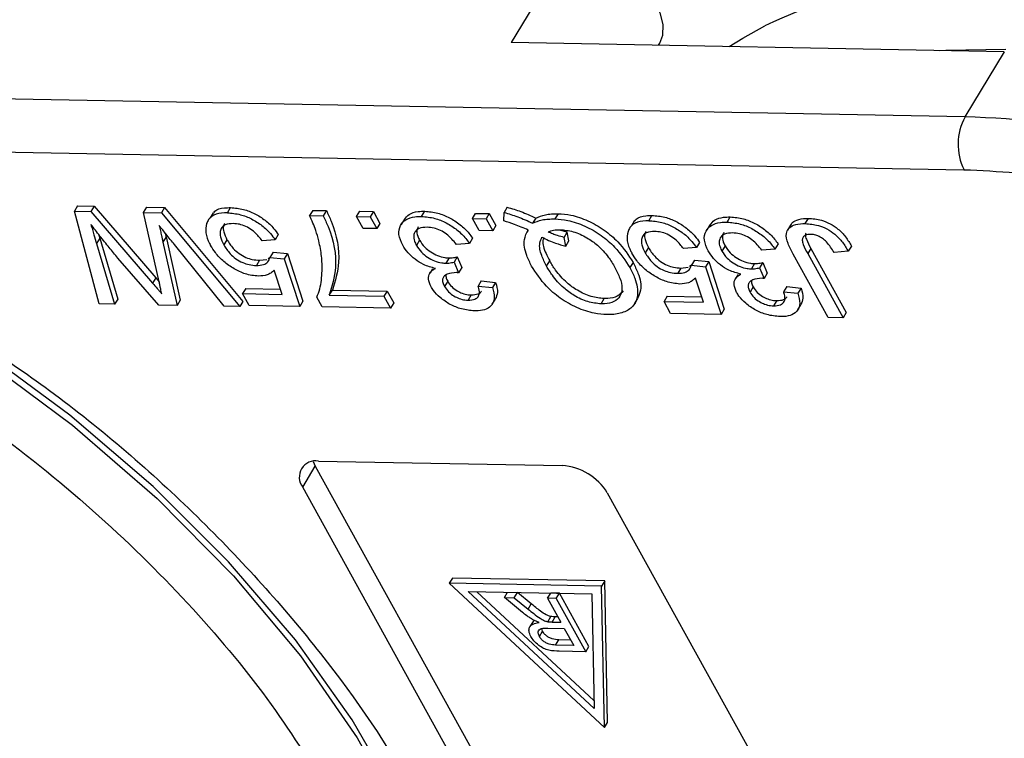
# Model space of a CAD drawing. Header units: millimetres. Extents: x 8853 to 11418, y 45 to 1005.
# Tile 267 of 278: x 11113 to 11134, y 691 to 706. Entities that reach past the tile are written whole.
import ezdxf

# ---------------------------------------------------------------- set-up
doc = ezdxf.new("R2010")
doc.units = ezdxf.units.MM

msp = doc.modelspace()

# ---------------------------------------------------------------- linework, layer by layer
at = {"color": 7, "linetype": 'Continuous', "lineweight": 25}
for p, q in [((11124.42, 707.691), (11123.341, 705.901)), ((11133.911, 705.704), (11123.341, 705.901)), ((11126.495, 705.842), (11126.523, 705.89)), ((11133.911, 705.704), (11133.068, 704.305)), ((11133.068, 704.305), (11107.067, 704.79)), ((11106.316, 703.672), (11133.047, 703.174)), ((11114.04, 702.396), (11113.972, 702.285)), ((11114.04, 702.396), (11114.394, 702.39)), ((11114.394, 702.39), (11114.327, 702.278)), ((11114.394, 702.39), (11115.717, 700.852)), ((11115.457, 702.257), (11115.525, 702.369)), ((11115.525, 702.369), (11115.906, 702.362)), ((11115.906, 702.362), (11115.839, 702.25)), ((11115.906, 702.362), (11117.588, 700.35)), ((11117.254, 702.249), (11117.322, 702.361)), ((11123.255, 702.37), (11123.187, 702.258)), ((11114.502, 700.294), (11113.972, 702.285)), ((11113.972, 702.285), (11114.327, 702.278)), ((11114.327, 702.278), (11115.649, 700.74)), ((11115.79, 700.769), (11115.457, 702.257)), ((11115.457, 702.257), (11115.839, 702.25)), ((11115.839, 702.25), (11117.52, 700.238)), ((11116.951, 702.251), (11116.883, 702.139)), ((11119.083, 702.302), (11119.016, 702.191)), ((11119.016, 702.191), (11119.309, 702.185)), ((11119.083, 702.302), (11119.376, 702.297)), ((11119.376, 702.297), (11119.309, 702.185)), ((11120.023, 702.172), (11120.09, 702.284)), ((11120.023, 702.172), (11120.316, 702.166)), ((11120.165, 701.915), (11120.023, 702.172)), ((11120.09, 702.284), (11120.384, 702.278)), ((11120.384, 702.278), (11120.316, 702.166)), ((11120.316, 702.166), (11120.458, 701.91)), ((11120.384, 702.278), (11120.525, 702.022)), ((11121.419, 702.171), (11121.486, 702.283)), ((11122.507, 702.125), (11122.574, 702.237)), ((11122.574, 702.237), (11122.867, 702.232)), ((11122.867, 702.232), (11122.8, 702.12)), ((11122.867, 702.232), (11123.009, 701.975)), ((11123.183, 702.077), (11123.187, 702.258)), ((11124.344, 702.23), (11124.277, 702.118)), ((11126.288, 702.08), (11126.356, 702.192)), ((11127.969, 702.049), (11128.036, 702.161)), ((11120.525, 702.022), (11120.458, 701.91)), ((11121.048, 702.112), (11120.98, 702)), ((11122.507, 702.125), (11122.8, 702.12)), ((11122.649, 701.869), (11122.507, 702.125)), ((11122.8, 702.12), (11122.942, 701.863)), ((11123.009, 701.975), (11122.942, 701.863)), ((11123.864, 702.137), (11123.797, 702.025)), ((11125.985, 702.083), (11125.917, 701.971)), ((11127.598, 701.99), (11127.531, 701.878)), ((11129.329, 701.986), (11129.262, 701.874)), ((11129.643, 702.018), (11129.71, 702.13)), ((11114.49, 701.79), (11114.517, 701.702)), ((11115.939, 701.732), (11115.871, 701.62)), ((11115.939, 701.732), (11116.242, 700.375)), ((11118.344, 701.783), (11118.277, 701.671)), ((11120.458, 701.91), (11120.165, 701.915)), ((11122.942, 701.863), (11122.649, 701.869)), ((11123.699, 701.879), (11123.673, 701.834)), ((11124.54, 701.834), (11124.405, 701.871)), ((11124.472, 701.722), (11124.54, 701.834)), ((11124.577, 701.645), (11124.54, 701.834)), ((11114.517, 701.702), (11114.449, 701.59)), ((11114.449, 701.59), (11114.835, 700.288)), ((11114.517, 701.702), (11114.902, 700.4)), ((11115.871, 701.62), (11116.175, 700.263)), ((11117.188, 700.244), (11116.121, 701.567)), ((11117.245, 701.673), (11117.177, 701.561)), ((11118.277, 701.671), (11117.998, 701.651)), ((11121.373, 701.662), (11121.306, 701.55)), ((11122.442, 701.594), (11122.163, 701.573)), ((11122.509, 701.705), (11122.442, 701.594)), ((11124.509, 701.533), (11124.472, 701.722)), ((11124.509, 701.533), (11124.577, 701.645)), ((11127.378, 701.615), (11127.311, 701.503)), ((11127.923, 701.54), (11127.856, 701.428)), ((11129.06, 701.583), (11128.992, 701.471)), ((11130.635, 701.535), (11130.567, 701.423)), ((11118.128, 701.27), (11118.182, 701.306)), ((11118.234, 701.404), (11118.167, 701.292)), ((11118.234, 701.404), (11118.541, 701.373)), ((11118.541, 701.373), (11118.474, 701.261)), ((11118.541, 701.373), (11118.874, 700.351)), ((11122.182, 701.305), (11122.115, 701.193)), ((11122.182, 701.305), (11122.28, 701.075)), ((11126.279, 701.504), (11126.212, 701.392)), ((11127.311, 701.503), (11127.032, 701.483)), ((11128.992, 701.471), (11128.713, 701.451)), ((11130.134, 700.003), (11129.383, 701.361)), ((11129.763, 701.485), (11129.696, 701.373)), ((11129.696, 701.373), (11130.456, 699.997)), ((11129.763, 701.485), (11130.524, 700.109)), ((11130.567, 701.423), (11130.262, 701.397)), ((11115.787, 700.27), (11114.906, 701.279)), ((11117.942, 701.232), (11117.875, 701.12)), ((11117.942, 701.232), (11118.098, 701.25)), ((11118.167, 701.292), (11118.474, 701.261)), ((11118.474, 701.261), (11118.807, 700.239)), ((11122.008, 701.282), (11121.94, 701.17)), ((11122.115, 701.193), (11122.212, 700.963)), ((11124.098, 701.104), (11124.165, 701.216)), ((11125.951, 701.185), (11125.884, 701.073)), ((11127.162, 701.102), (11127.216, 701.137)), ((11127.268, 701.236), (11127.201, 701.124)), ((11127.201, 701.124), (11127.508, 701.093)), ((11127.268, 701.236), (11127.576, 701.205)), ((11127.576, 701.205), (11127.508, 701.093)), ((11127.508, 701.093), (11127.841, 700.071)), ((11127.576, 701.205), (11127.908, 700.183)), ((11128.558, 701.159), (11128.49, 701.048)), ((11128.732, 701.183), (11128.665, 701.071)), ((11128.732, 701.183), (11128.83, 700.953)), ((11118.426, 700.5), (11118.255, 701.017)), ((11121.595, 700.953), (11121.586, 700.938)), ((11121.653, 701.05), (11121.599, 700.959)), ((11122.28, 701.075), (11122.212, 700.963)), ((11126.977, 701.064), (11126.909, 700.952)), ((11126.977, 701.064), (11127.132, 701.082)), ((11128.204, 700.928), (11128.149, 700.837)), ((11128.665, 701.071), (11128.762, 700.841)), ((11128.83, 700.953), (11128.762, 700.841)), ((11115.717, 700.852), (11115.649, 700.74)), ((11115.717, 700.852), (11115.791, 700.766)), ((11121.977, 700.78), (11121.909, 700.668)), ((11122.697, 700.788), (11122.63, 700.676)), ((11122.63, 700.676), (11122.937, 700.645)), ((11122.697, 700.788), (11123.005, 700.757)), ((11123.005, 700.757), (11122.937, 700.645)), ((11127.46, 700.332), (11127.289, 700.848)), ((11128.145, 700.831), (11128.136, 700.816)), ((11117.648, 700.628), (11117.581, 700.516)), ((11117.723, 700.26), (11117.581, 700.516)), ((11117.581, 700.516), (11118.426, 700.5)), ((11117.648, 700.628), (11118.388, 700.614)), ((11119.438, 700.482), (11119.506, 700.593)), ((11119.438, 700.482), (11120.61, 700.46)), ((11119.506, 700.593), (11120.678, 700.572)), ((11120.678, 700.572), (11120.61, 700.46)), ((11120.61, 700.46), (11120.752, 700.203)), ((11120.678, 700.572), (11120.819, 700.315)), ((11122.483, 700.487), (11122.416, 700.375)), ((11126.682, 700.46), (11126.615, 700.348)), ((11126.682, 700.46), (11127.422, 700.446)), ((11128.527, 700.658), (11128.46, 700.546)), ((11129.248, 700.666), (11129.18, 700.554)), ((11129.18, 700.554), (11129.487, 700.523)), ((11129.248, 700.666), (11129.555, 700.635)), ((11129.555, 700.635), (11129.487, 700.523)), ((11114.835, 700.288), (11114.502, 700.294)), ((11114.902, 700.4), (11114.835, 700.288)), ((11116.175, 700.263), (11115.787, 700.27)), ((11116.242, 700.375), (11116.175, 700.263)), ((11117.588, 700.35), (11117.52, 700.238)), ((11118.807, 700.239), (11117.723, 700.26)), ((11118.874, 700.351), (11118.807, 700.239)), ((11119.287, 700.23), (11119.172, 700.438)), ((11120.819, 700.315), (11120.752, 700.203)), ((11122.932, 700.288), (11123, 700.4)), ((11125.266, 700.297), (11125.334, 700.409)), ((11125.985, 700.298), (11126.052, 700.409)), ((11126.757, 700.091), (11126.615, 700.348)), ((11126.615, 700.348), (11127.46, 700.332)), ((11129.033, 700.365), (11128.966, 700.253)), ((11129.482, 700.166), (11129.55, 700.278)), ((11117.52, 700.238), (11117.188, 700.244)), ((11120.752, 700.203), (11119.287, 700.23)), ((11127.841, 700.071), (11126.757, 700.091)), ((11127.908, 700.183), (11127.841, 700.071)), ((11130.524, 700.109), (11130.456, 699.997)), ((11130.456, 699.997), (11130.134, 700.003)), ((11119.092, 696.917), (11119.138, 696.813)), ((11119.206, 696.925), (11124.43, 696.827)), ((11118.869, 696.365), (11119.138, 696.813)), ((11119.138, 696.813), (11126.406, 683.663)), ((11126.137, 683.216), (11118.869, 696.365)), ((11125.399, 696.244), (11132.667, 683.094)), ((11122.079, 694.416), (11122.012, 694.304)), ((11125.344, 694.355), (11122.079, 694.416)), ((11125.344, 694.355), (11125.277, 694.243)), ((11125.406, 691.321), (11125.344, 694.355)), ((11122.012, 694.304), (11125.338, 691.209)), ((11125.277, 694.243), (11122.012, 694.304)), ((11122.414, 694.127), (11125.064, 694.078)), ((11125.114, 691.615), (11122.414, 694.127)), ((11125.338, 691.209), (11125.277, 694.243)), ((11125.11, 691.793), (11122.605, 694.123)), ((11123.193, 693.999), (11123.26, 694.111)), ((11123.582, 693.68), (11123.193, 693.999)), ((11123.193, 693.999), (11123.404, 693.995)), ((11123.404, 693.995), (11123.471, 694.107)), ((11123.404, 693.995), (11123.7, 693.751)), ((11123.768, 693.863), (11123.471, 694.107)), ((11124.12, 693.982), (11124.188, 694.094)), ((11124.305, 693.979), (11124.12, 693.982)), ((11124.12, 693.982), (11124.404, 693.469)), ((11124.372, 694.091), (11124.188, 694.094)), ((11124.305, 693.979), (11124.372, 694.091)), ((11124.305, 693.979), (11124.937, 692.835)), ((11125.004, 692.947), (11124.372, 694.091)), ((11125.064, 694.078), (11125.114, 691.615)), ((11123.7, 693.751), (11123.768, 693.863)), ((11123.833, 693.508), (11123.809, 693.485)), ((11124.122, 693.479), (11124.189, 693.591)), ((11124.215, 693.473), (11124.283, 693.584)), ((11124.341, 693.583), (11124.283, 693.584)), ((11123.808, 693.486), (11123.74, 693.374)), ((11124.011, 693.274), (11123.992, 693.331)), ((11124.127, 693.344), (11124.477, 693.337)), ((11124.215, 693.473), (11124.404, 693.469)), ((11124.477, 693.337), (11124.679, 692.971)), ((11123.944, 693.162), (11124.011, 693.274)), ((11124.29, 692.978), (11124.358, 693.09)), ((11124.616, 693.085), (11124.358, 693.09)), ((11124.679, 692.971), (11124.29, 692.978)), ((11124.937, 692.835), (11125.004, 692.947)), ((11124.937, 692.835), (11124.37, 692.846)), ((11125.338, 691.209), (11125.406, 691.321))]:
    msp.add_line(p, q, dxfattribs=at)
at = {"color": 7, "linetype": 'Continuous', "lineweight": 25, "flags": 128}
for points in [[(11126.523, 705.89), (11126.59, 706.06), (11126.6, 706.277), (11126.541, 706.514), (11126.418, 706.761), (11126.236, 707.005), (11126.003, 707.236), (11125.731, 707.443), (11125.431, 707.615)], [(11128.01, 705.814), (11128.308, 705.998), (11128.78, 706.258)], [(11132.518, 705.73), (11132.656, 705.738), (11133.945, 705.76)], [(11103.268, 703.473), (11105.507, 702.658), (11107.725, 701.655), (11109.891, 700.482), (11111.97, 699.155), (11113.931, 697.695), (11115.745, 696.124), (11117.383, 694.467), (11118.821, 692.747), (11120.036, 690.992), (11121.011, 689.228), (11121.73, 687.483), (11122.183, 685.781), (11122.362, 684.151), (11122.266, 682.616), (11121.894, 681.199), (11121.358, 680.091)], [(11121.676, 687.939), (11120.925, 689.651), (11119.931, 691.376), (11118.711, 693.088), (11117.28, 694.764), (11115.66, 696.377), (11113.875, 697.906), (11111.951, 699.326), (11109.914, 700.619), (11107.797, 701.765)]]:
    msp.add_lwpolyline(points, dxfattribs=at)
at = {"color": 7, "linetype": 'Continuous', "lineweight": 25}
for centre, radius, start, end in [((11134.346, 694.51), 13, 87.1623, 115.3538), ((11134.149, 703.719), 1.229, 151.5352, 206.3243), ((11132.309, 679.893), 24.424, 71.6252, 88.2192), ((11119.144, 696.581), 0.349, 79.7265, 218.1438), ((11124.352, 695.6), 1.229, 31.5352, 86.3243)]:
    msp.add_arc(centre, radius, start, end, dxfattribs=at)
msp.add_open_spline([(11133.047, 703.174), (11133.783, 703.138), (11135.255, 703.067), (11136.829, 702.737), (11137.616, 702.573)], degree=3, dxfattribs=at)
for points, knots in [([(11102.051, 702.669), (11102.902, 702.402), (11104.637, 701.858), (11107.27, 700.681), (11109.884, 699.239), (11112.382, 697.541), (11114.672, 695.655), (11116.665, 693.65), (11118.338, 691.604), (11119.16, 690.235), (11119.564, 689.562)], [0, 0, 0, 0, 0.119843, 0.244, 0.371208, 0.5, 0.628792, 0.756, 0.880157, 1, 1, 1, 1]), ([(11116.96, 702.245), (11116.968, 702.258), (11117.01, 702.323), (11117.149, 702.356), (11117.278, 702.36), (11117.322, 702.361)], [0, 0, 0, 0, 0.132725, 0.709495, 1, 1, 1, 1]), ([(11117.322, 702.361), (11117.413, 702.353), (11117.58, 702.34), (11117.843, 702.237), (11118.069, 702.094), (11118.237, 701.934), (11118.313, 701.827), (11118.344, 701.783)], [0, 0, 0, 0, 0.248379, 0.451028, 0.653732, 0.857674, 1, 1, 1, 1]), ([(11123.255, 702.37), (11123.351, 702.34), (11123.502, 702.295), (11123.705, 702.211), (11123.811, 702.162), (11123.864, 702.137)], [0, 0, 0, 0, 0.474932, 0.73676, 1, 1, 1, 1]), ([(11117.254, 702.249), (11117.169, 702.244), (11116.998, 702.235), (11116.858, 702.134), (11116.821, 702.046), (11116.809, 702.017)], [0, 0, 0, 0, 0.396321, 0.797199, 1, 1, 1, 1]), ([(11117.254, 702.249), (11117.346, 702.241), (11117.512, 702.228), (11117.776, 702.125), (11118.002, 701.982), (11118.17, 701.822), (11118.245, 701.715), (11118.277, 701.671)], [0, 0, 0, 0, 0.248379, 0.451028, 0.653732, 0.857674, 1, 1, 1, 1]), ([(11119.215, 701.648), (11119.195, 701.722), (11119.161, 701.848), (11119.09, 702.03), (11119.04, 702.137), (11119.016, 702.191)], [0, 0, 0, 0, 0.414529, 0.706823, 1, 1, 1, 1]), ([(11119.309, 702.185), (11119.344, 702.109), (11119.524, 701.726), (11119.631, 701.113), (11119.497, 700.675), (11119.438, 700.482)], [0, 0, 0, 0, 0.121169, 0.611338, 1, 1, 1, 1]), ([(11119.376, 702.297), (11119.412, 702.221), (11119.591, 701.837), (11119.698, 701.225), (11119.565, 700.787), (11119.506, 700.593)], [0, 0, 0, 0, 0.121169, 0.611338, 1, 1, 1, 1]), ([(11121.012, 701.557), (11120.977, 701.635), (11120.908, 701.791), (11120.95, 701.98), (11121.072, 702.112), (11121.241, 702.168), (11121.37, 702.17), (11121.419, 702.171)], [0, 0, 0, 0, 0.228572, 0.459007, 0.660095, 0.870765, 1, 1, 1, 1]), ([(11121.053, 702.109), (11121.081, 702.146), (11121.145, 702.23), (11121.309, 702.28), (11121.438, 702.282), (11121.486, 702.283)], [0, 0, 0, 0, 0.333604, 0.74663, 1, 1, 1, 1]), ([(11121.419, 702.171), (11121.511, 702.163), (11121.681, 702.149), (11121.95, 702.039), (11122.184, 701.887), (11122.346, 701.729), (11122.417, 701.628), (11122.442, 701.594)], [0, 0, 0, 0, 0.249595, 0.46063, 0.671469, 0.886859, 1, 1, 1, 1]), ([(11121.486, 702.283), (11121.578, 702.275), (11121.748, 702.261), (11122.018, 702.151), (11122.252, 701.999), (11122.414, 701.841), (11122.485, 701.74), (11122.509, 701.705)], [0, 0, 0, 0, 0.249595, 0.46063, 0.671469, 0.886859, 1, 1, 1, 1]), ([(11123.187, 702.258), (11123.284, 702.229), (11123.434, 702.183), (11123.638, 702.1), (11123.744, 702.05), (11123.797, 702.025)], [0, 0, 0, 0, 0.474932, 0.73676, 1, 1, 1, 1]), ([(11123.864, 702.137), (11123.93, 702.164), (11124.032, 702.207), (11124.201, 702.229), (11124.296, 702.229), (11124.344, 702.23)], [0, 0, 0, 0, 0.474444, 0.735534, 1, 1, 1, 1]), ([(11124.344, 702.23), (11124.435, 702.223), (11124.638, 702.208), (11124.988, 702.09), (11125.338, 701.887), (11125.695, 701.58), (11125.854, 701.335), (11125.951, 701.185)], [0, 0, 0, 0, 0.1500979, 0.3371558, 0.5253516, 0.7083076, 1, 1, 1, 1]), ([(11125.994, 702.077), (11126.002, 702.089), (11126.044, 702.155), (11126.183, 702.188), (11126.313, 702.191), (11126.356, 702.192)], [0, 0, 0, 0, 0.132725, 0.709495, 1, 1, 1, 1]), ([(11126.356, 702.192), (11126.448, 702.185), (11126.614, 702.172), (11126.877, 702.069), (11127.103, 701.925), (11127.271, 701.765), (11127.347, 701.659), (11127.378, 701.615)], [0, 0, 0, 0, 0.248379, 0.451028, 0.653732, 0.857674, 1, 1, 1, 1]), ([(11127.603, 701.987), (11127.631, 702.024), (11127.695, 702.108), (11127.86, 702.157), (11127.988, 702.16), (11128.036, 702.161)], [0, 0, 0, 0, 0.333604, 0.74663, 1, 1, 1, 1]), ([(11128.036, 702.161), (11128.129, 702.153), (11128.299, 702.139), (11128.568, 702.029), (11128.802, 701.877), (11128.964, 701.719), (11129.035, 701.618), (11129.06, 701.583)], [0, 0, 0, 0, 0.2495954, 0.4606301, 0.6714689, 0.8868588, 1, 1, 1, 1]), ([(11114.906, 701.279), (11114.844, 701.353), (11114.713, 701.51), (11114.519, 701.751), (11114.391, 701.918), (11114.327, 702.001)], [0, 0, 0, 0, 0.310609, 0.655194, 1, 1, 1, 1]), ([(11114.327, 702.001), (11114.338, 701.964), (11114.36, 701.89), (11114.4, 701.753), (11114.43, 701.653), (11114.449, 701.59)], [0, 0, 0, 0, 0.27018, 0.54036, 1, 1, 1, 1]), ([(11116.121, 701.567), (11116.091, 701.604), (11116.03, 701.679), (11115.921, 701.814), (11115.842, 701.913), (11115.793, 701.974)], [0, 0, 0, 0, 0.275241, 0.550482, 1, 1, 1, 1]), ([(11115.793, 701.974), (11115.801, 701.937), (11115.817, 701.865), (11115.838, 701.769), (11115.856, 701.688), (11115.866, 701.643), (11115.871, 701.62)], [0, 0, 0, 0, 0.3088962, 0.6177923, 0.8088961, 1, 1, 1, 1]), ([(11116.809, 702.017), (11116.797, 701.952), (11116.774, 701.823), (11116.838, 701.654), (11116.886, 701.564), (11116.893, 701.551)], [0, 0, 0, 0, 0.4611, 0.9231939, 1, 1, 1, 1]), ([(11117.38, 702.018), (11117.318, 702.014), (11117.214, 702.008), (11117.125, 701.936), (11117.092, 701.845), (11117.101, 701.718), (11117.149, 701.618), (11117.177, 701.561)], [0, 0, 0, 0, 0.242689, 0.406584, 0.570206, 0.750946, 1, 1, 1, 1]), ([(11117.19, 702.017), (11117.181, 701.998), (11117.157, 701.948), (11117.17, 701.829), (11117.217, 701.73), (11117.245, 701.673)], [0, 0, 0, 0, 0.2086554, 0.541437, 1, 1, 1, 1]), ([(11117.998, 701.651), (11117.95, 701.712), (11117.872, 701.809), (11117.719, 701.924), (11117.581, 701.988), (11117.466, 702.014), (11117.404, 702.017), (11117.38, 702.018)], [0, 0, 0, 0, 0.323008, 0.519347, 0.717293, 0.893001, 1, 1, 1, 1]), ([(11121.536, 701.94), (11121.474, 701.937), (11121.367, 701.93), (11121.276, 701.856), (11121.241, 701.761), (11121.255, 701.653), (11121.291, 701.58), (11121.306, 701.55)], [0, 0, 0, 0, 0.269591, 0.459441, 0.648883, 0.856246, 1, 1, 1, 1]), ([(11121.346, 701.948), (11121.334, 701.924), (11121.306, 701.868), (11121.323, 701.765), (11121.359, 701.692), (11121.373, 701.662)], [0, 0, 0, 0, 0.310413, 0.717671, 1, 1, 1, 1]), ([(11122.163, 701.573), (11122.098, 701.65), (11122.004, 701.762), (11121.824, 701.877), (11121.676, 701.93), (11121.585, 701.937), (11121.536, 701.94)], [0, 0, 0, 0, 0.404921, 0.593605, 0.78306, 1, 1, 1, 1]), ([(11123.7, 701.879), (11123.652, 701.9), (11123.556, 701.943), (11123.383, 702.013), (11123.259, 702.053), (11123.183, 702.077)], [0, 0, 0, 0, 0.280023, 0.560169, 1, 1, 1, 1]), ([(11123.797, 702.025), (11123.863, 702.053), (11123.964, 702.095), (11124.133, 702.117), (11124.229, 702.118), (11124.277, 702.118)], [0, 0, 0, 0, 0.474444, 0.735534, 1, 1, 1, 1]), ([(11124.277, 702.118), (11124.367, 702.111), (11124.571, 702.096), (11124.92, 701.978), (11125.271, 701.776), (11125.627, 701.468), (11125.786, 701.224), (11125.884, 701.073)], [0, 0, 0, 0, 0.1500979, 0.3371558, 0.5253516, 0.7083076, 1, 1, 1, 1]), ([(11126.288, 702.08), (11126.203, 702.076), (11126.032, 702.067), (11125.892, 701.966), (11125.855, 701.878), (11125.843, 701.848)], [0, 0, 0, 0, 0.396321, 0.797199, 1, 1, 1, 1]), ([(11126.288, 702.08), (11126.38, 702.073), (11126.546, 702.06), (11126.81, 701.957), (11127.036, 701.814), (11127.204, 701.653), (11127.28, 701.547), (11127.311, 701.503)], [0, 0, 0, 0, 0.248379, 0.451028, 0.653732, 0.857674, 1, 1, 1, 1]), ([(11127.562, 701.435), (11127.527, 701.513), (11127.458, 701.669), (11127.5, 701.858), (11127.622, 701.99), (11127.792, 702.046), (11127.92, 702.048), (11127.969, 702.049)], [0, 0, 0, 0, 0.228572, 0.459007, 0.660095, 0.870765, 1, 1, 1, 1]), ([(11127.969, 702.049), (11128.061, 702.041), (11128.231, 702.027), (11128.501, 701.917), (11128.734, 701.765), (11128.896, 701.607), (11128.968, 701.506), (11128.992, 701.471)], [0, 0, 0, 0, 0.249595, 0.46063, 0.671469, 0.886859, 1, 1, 1, 1]), ([(11129.383, 701.361), (11129.343, 701.437), (11129.263, 701.591), (11129.219, 701.789), (11129.28, 701.919), (11129.401, 701.996), (11129.535, 702.018), (11129.626, 702.018), (11129.643, 702.018)], [0, 0, 0, 0, 0.2309849, 0.4649731, 0.6099517, 0.7546049, 0.9556818, 1, 1, 1, 1]), ([(11129.337, 701.982), (11129.342, 701.997), (11129.362, 702.048), (11129.472, 702.106), (11129.602, 702.13), (11129.694, 702.13), (11129.71, 702.13)], [0, 0, 0, 0, 0.13032, 0.452849, 0.901185, 1, 1, 1, 1]), ([(11129.643, 702.018), (11129.735, 702.011), (11129.885, 701.999), (11130.111, 701.909), (11130.296, 701.784), (11130.456, 701.615), (11130.529, 701.489), (11130.567, 701.423)], [0, 0, 0, 0, 0.257051, 0.418806, 0.58133, 0.780141, 1, 1, 1, 1]), ([(11129.71, 702.13), (11129.802, 702.123), (11129.952, 702.111), (11130.178, 702.02), (11130.363, 701.896), (11130.523, 701.726), (11130.596, 701.601), (11130.635, 701.535)], [0, 0, 0, 0, 0.257051, 0.4188059, 0.5813296, 0.7801411, 1, 1, 1, 1]), ([(11115.92, 701.815), (11115.922, 701.81), (11115.928, 701.782), (11115.934, 701.755), (11115.939, 701.732)], [0, 0, 0, 0, 0.183614, 1, 1, 1, 1]), ([(11123.777, 701.107), (11123.739, 701.183), (11123.64, 701.38), (11123.591, 701.661), (11123.667, 701.814), (11123.7, 701.879)], [0, 0, 0, 0, 0.266534, 0.688868, 1, 1, 1, 1]), ([(11124.098, 701.104), (11124.059, 701.18), (11123.973, 701.351), (11123.929, 701.575), (11123.98, 701.688), (11123.999, 701.73)], [0, 0, 0, 0, 0.335114, 0.752469, 1, 1, 1, 1]), ([(11123.999, 701.73), (11124.047, 701.705), (11124.141, 701.655), (11124.313, 701.586), (11124.435, 701.553), (11124.509, 701.533)], [0, 0, 0, 0, 0.282764, 0.565756, 1, 1, 1, 1]), ([(11124.129, 701.84), (11124.166, 701.854), (11124.223, 701.875), (11124.313, 701.887), (11124.362, 701.887), (11124.387, 701.887)], [0, 0, 0, 0, 0.490017, 0.743525, 1, 1, 1, 1]), ([(11124.472, 701.722), (11124.424, 701.734), (11124.344, 701.754), (11124.229, 701.796), (11124.163, 701.826), (11124.129, 701.84)], [0, 0, 0, 0, 0.421721, 0.709561, 1, 1, 1, 1]), ([(11124.387, 701.887), (11124.48, 701.879), (11124.666, 701.861), (11124.954, 701.729), (11125.219, 701.54), (11125.42, 701.315), (11125.518, 701.153), (11125.562, 701.078)], [0, 0, 0, 0, 0.20131, 0.404755, 0.576193, 0.805812, 1, 1, 1, 1]), ([(11125.843, 701.848), (11125.831, 701.784), (11125.808, 701.654), (11125.872, 701.485), (11125.92, 701.395), (11125.927, 701.383)], [0, 0, 0, 0, 0.4611, 0.923194, 1, 1, 1, 1]), ([(11126.414, 701.85), (11126.352, 701.846), (11126.248, 701.839), (11126.159, 701.768), (11126.126, 701.677), (11126.135, 701.55), (11126.183, 701.45), (11126.212, 701.392)], [0, 0, 0, 0, 0.2426891, 0.4065842, 0.570206, 0.7509459, 1, 1, 1, 1]), ([(11126.224, 701.849), (11126.215, 701.83), (11126.191, 701.78), (11126.204, 701.661), (11126.251, 701.562), (11126.279, 701.504)], [0, 0, 0, 0, 0.208655, 0.541437, 1, 1, 1, 1]), ([(11127.032, 701.483), (11126.984, 701.543), (11126.907, 701.641), (11126.753, 701.756), (11126.615, 701.82), (11126.5, 701.845), (11126.438, 701.848), (11126.414, 701.85)], [0, 0, 0, 0, 0.323008, 0.519347, 0.717293, 0.893001, 1, 1, 1, 1]), ([(11128.086, 701.818), (11128.024, 701.815), (11127.918, 701.808), (11127.827, 701.734), (11127.791, 701.639), (11127.805, 701.531), (11127.841, 701.458), (11127.856, 701.428)], [0, 0, 0, 0, 0.269591, 0.459441, 0.648883, 0.856246, 1, 1, 1, 1]), ([(11127.896, 701.826), (11127.884, 701.802), (11127.857, 701.746), (11127.873, 701.643), (11127.909, 701.57), (11127.923, 701.54)], [0, 0, 0, 0, 0.310413, 0.717671, 1, 1, 1, 1]), ([(11128.713, 701.451), (11128.649, 701.528), (11128.554, 701.64), (11128.374, 701.755), (11128.227, 701.808), (11128.135, 701.815), (11128.086, 701.818)], [0, 0, 0, 0, 0.404921, 0.593605, 0.78306, 1, 1, 1, 1]), ([(11129.757, 701.787), (11129.717, 701.784), (11129.65, 701.779), (11129.593, 701.729), (11129.572, 701.662), (11129.606, 701.539), (11129.66, 701.439), (11129.696, 701.373)], [0, 0, 0, 0, 0.19306, 0.330934, 0.468862, 0.645656, 1, 1, 1, 1]), ([(11129.658, 701.813), (11129.654, 701.801), (11129.639, 701.765), (11129.676, 701.649), (11129.728, 701.551), (11129.763, 701.485)], [0, 0, 0, 0, 0.131073, 0.420302, 1, 1, 1, 1]), ([(11130.262, 701.397), (11130.214, 701.475), (11130.149, 701.58), (11130.017, 701.702), (11129.918, 701.757), (11129.828, 701.783), (11129.778, 701.786), (11129.757, 701.787)], [0, 0, 0, 0, 0.441322, 0.598348, 0.756856, 0.895495, 1, 1, 1, 1]), ([(11117.922, 700.891), (11117.828, 700.9), (11117.656, 700.918), (11117.392, 701.044), (11117.167, 701.2), (11116.997, 701.379), (11116.925, 701.499), (11116.893, 701.551)], [0, 0, 0, 0, 0.238357, 0.435095, 0.63094, 0.839011, 1, 1, 1, 1]), ([(11117.177, 701.561), (11117.218, 701.497), (11117.283, 701.392), (11117.432, 701.26), (11117.576, 701.177), (11117.731, 701.129), (11117.824, 701.123), (11117.875, 701.12)], [0, 0, 0, 0, 0.284133, 0.463731, 0.644535, 0.805022, 1, 1, 1, 1]), ([(11117.245, 701.673), (11117.285, 701.609), (11117.35, 701.504), (11117.5, 701.372), (11117.644, 701.289), (11117.798, 701.241), (11117.891, 701.235), (11117.942, 701.232)], [0, 0, 0, 0, 0.284133, 0.463731, 0.644535, 0.805022, 1, 1, 1, 1]), ([(11119.172, 700.438), (11119.194, 700.496), (11119.26, 700.672), (11119.289, 700.97), (11119.282, 701.316), (11119.237, 701.537), (11119.215, 701.648)], [0, 0, 0, 0, 0.165203, 0.496137, 0.746721, 1, 1, 1, 1]), ([(11121.713, 701.056), (11121.627, 701.079), (11121.476, 701.12), (11121.272, 701.248), (11121.114, 701.393), (11121.047, 701.501), (11121.012, 701.557)], [0, 0, 0, 0, 0.302387, 0.525374, 0.748493, 1, 1, 1, 1]), ([(11121.306, 701.55), (11121.339, 701.499), (11121.398, 701.408), (11121.543, 701.294), (11121.694, 701.214), (11121.832, 701.175), (11121.91, 701.171), (11121.94, 701.17)], [0, 0, 0, 0, 0.254178, 0.457835, 0.661032, 0.868746, 1, 1, 1, 1]), ([(11121.373, 701.662), (11121.406, 701.611), (11121.466, 701.52), (11121.611, 701.406), (11121.762, 701.326), (11121.9, 701.287), (11121.978, 701.283), (11122.008, 701.282)], [0, 0, 0, 0, 0.254178, 0.457835, 0.661032, 0.868746, 1, 1, 1, 1]), ([(11124.033, 701.713), (11124.027, 701.694), (11123.996, 701.6), (11124.062, 701.419), (11124.138, 701.27), (11124.165, 701.216)], [0, 0, 0, 0, 0.13549, 0.68792, 1, 1, 1, 1]), ([(11127.923, 701.54), (11127.957, 701.489), (11128.016, 701.398), (11128.161, 701.284), (11128.312, 701.204), (11128.45, 701.165), (11128.528, 701.161), (11128.558, 701.159)], [0, 0, 0, 0, 0.254178, 0.457835, 0.661032, 0.868746, 1, 1, 1, 1]), ([(11122.008, 701.282), (11122.029, 701.282), (11122.071, 701.283), (11122.128, 701.292), (11122.164, 701.301), (11122.182, 701.305)], [0, 0, 0, 0, 0.339454, 0.668951, 1, 1, 1, 1]), ([(11126.956, 700.722), (11126.862, 700.732), (11126.691, 700.75), (11126.426, 700.876), (11126.201, 701.032), (11126.031, 701.21), (11125.959, 701.33), (11125.927, 701.383)], [0, 0, 0, 0, 0.238357, 0.435095, 0.63094, 0.839011, 1, 1, 1, 1]), ([(11126.212, 701.392), (11126.252, 701.328), (11126.317, 701.224), (11126.466, 701.092), (11126.61, 701.009), (11126.765, 700.961), (11126.858, 700.955), (11126.909, 700.952)], [0, 0, 0, 0, 0.2841327, 0.4637308, 0.6445348, 0.8050215, 1, 1, 1, 1]), ([(11126.279, 701.504), (11126.319, 701.44), (11126.384, 701.336), (11126.534, 701.204), (11126.678, 701.121), (11126.832, 701.073), (11126.925, 701.067), (11126.977, 701.064)], [0, 0, 0, 0, 0.284133, 0.463731, 0.644535, 0.805022, 1, 1, 1, 1]), ([(11128.264, 700.934), (11128.177, 700.957), (11128.026, 700.998), (11127.822, 701.126), (11127.664, 701.271), (11127.597, 701.379), (11127.562, 701.435)], [0, 0, 0, 0, 0.302387, 0.525374, 0.748493, 1, 1, 1, 1]), ([(11127.856, 701.428), (11127.889, 701.377), (11127.949, 701.286), (11128.094, 701.172), (11128.245, 701.092), (11128.383, 701.053), (11128.46, 701.049), (11128.49, 701.048)], [0, 0, 0, 0, 0.254178, 0.457835, 0.661032, 0.868746, 1, 1, 1, 1]), ([(11117.875, 701.12), (11117.93, 701.122), (11118.031, 701.126), (11118.131, 701.193), (11118.155, 701.259), (11118.167, 701.292)], [0, 0, 0, 0, 0.367129, 0.675049, 1, 1, 1, 1]), ([(11121.94, 701.17), (11121.962, 701.17), (11122.003, 701.171), (11122.061, 701.18), (11122.097, 701.189), (11122.115, 701.193)], [0, 0, 0, 0, 0.339454, 0.668951, 1, 1, 1, 1]), ([(11125.395, 700.066), (11125.305, 700.072), (11125.099, 700.087), (11124.744, 700.204), (11124.385, 700.408), (11124.029, 700.717), (11123.872, 700.96), (11123.777, 701.107)], [0, 0, 0, 0, 0.149201, 0.339719, 0.531658, 0.715646, 1, 1, 1, 1]), ([(11125.266, 700.297), (11125.173, 700.306), (11124.986, 700.326), (11124.697, 700.459), (11124.429, 700.657), (11124.231, 700.879), (11124.136, 701.039), (11124.098, 701.104)], [0, 0, 0, 0, 0.203222, 0.407586, 0.580719, 0.828764, 1, 1, 1, 1]), ([(11125.334, 700.409), (11125.24, 700.418), (11125.053, 700.438), (11124.765, 700.571), (11124.497, 700.769), (11124.299, 700.991), (11124.204, 701.151), (11124.165, 701.216)], [0, 0, 0, 0, 0.203222, 0.407586, 0.580719, 0.828764, 1, 1, 1, 1]), ([(11125.951, 701.185), (11125.989, 701.109), (11126.091, 700.903), (11126.146, 700.622), (11126.072, 700.47), (11126.044, 700.414)], [0, 0, 0, 0, 0.268828, 0.729819, 1, 1, 1, 1]), ([(11126.909, 700.952), (11126.964, 700.954), (11127.065, 700.958), (11127.165, 701.024), (11127.189, 701.09), (11127.201, 701.124)], [0, 0, 0, 0, 0.3671289, 0.6750485, 1, 1, 1, 1]), ([(11128.558, 701.159), (11128.579, 701.16), (11128.621, 701.161), (11128.679, 701.17), (11128.714, 701.179), (11128.732, 701.183)], [0, 0, 0, 0, 0.339454, 0.668951, 1, 1, 1, 1]), ([(11118.255, 701.017), (11118.232, 700.995), (11118.19, 700.955), (11118.085, 700.903), (11117.986, 700.895), (11117.922, 700.891)], [0, 0, 0, 0, 0.295745, 0.543253, 1, 1, 1, 1]), ([(11121.621, 700.665), (11121.597, 700.721), (11121.551, 700.829), (11121.583, 700.959), (11121.653, 701.024), (11121.701, 701.05), (11121.713, 701.056)], [0, 0, 0, 0, 0.328269, 0.636143, 0.9088, 1, 1, 1, 1]), ([(11122.168, 700.967), (11122.096, 700.961), (11121.988, 700.952), (11121.896, 700.89), (11121.863, 700.828), (11121.868, 700.752), (11121.895, 700.697), (11121.909, 700.668)], [0, 0, 0, 0, 0.36756, 0.550992, 0.695411, 0.839595, 1, 1, 1, 1]), ([(11121.938, 700.911), (11121.938, 700.896), (11121.938, 700.855), (11121.961, 700.809), (11121.977, 700.78)], [0, 0, 0, 0, 0.3601959, 1, 1, 1, 1]), ([(11122.212, 700.963), (11122.208, 700.963), (11122.201, 700.964), (11122.186, 700.966), (11122.176, 700.966), (11122.168, 700.967)], [0, 0, 0, 0, 0.250093, 0.500197, 1, 1, 1, 1]), ([(11125.562, 701.078), (11125.601, 701.002), (11125.679, 700.849), (11125.729, 700.632), (11125.684, 700.454), (11125.554, 700.335), (11125.394, 700.298), (11125.291, 700.297), (11125.266, 700.297)], [0, 0, 0, 0, 0.199014, 0.399339, 0.580729, 0.762132, 0.942113, 1, 1, 1, 1]), ([(11125.884, 701.073), (11125.922, 700.997), (11126.025, 700.79), (11126.071, 700.501), (11125.983, 700.253), (11125.786, 700.114), (11125.57, 700.067), (11125.431, 700.066), (11125.395, 700.066)], [0, 0, 0, 0, 0.148072, 0.401988, 0.580808, 0.75998, 0.939061, 1, 1, 1, 1]), ([(11128.171, 700.543), (11128.147, 700.599), (11128.101, 700.707), (11128.133, 700.836), (11128.203, 700.902), (11128.252, 700.928), (11128.264, 700.934)], [0, 0, 0, 0, 0.328269, 0.636143, 0.9088, 1, 1, 1, 1]), ([(11128.49, 701.048), (11128.512, 701.048), (11128.554, 701.049), (11128.611, 701.058), (11128.647, 701.067), (11128.665, 701.071)], [0, 0, 0, 0, 0.339454, 0.668951, 1, 1, 1, 1]), ([(11115.649, 700.74), (11115.683, 700.701), (11115.732, 700.643), (11115.799, 700.566), (11115.832, 700.528), (11115.848, 700.508)], [0, 0, 0, 0, 0.499996, 0.750001, 1, 1, 1, 1]), ([(11115.848, 700.508), (11115.84, 700.545), (11115.826, 700.606), (11115.807, 700.693), (11115.796, 700.744), (11115.79, 700.769)], [0, 0, 0, 0, 0.4190299, 0.7095142, 1, 1, 1, 1]), ([(11121.977, 700.78), (11122.003, 700.741), (11122.052, 700.666), (11122.172, 700.578), (11122.294, 700.518), (11122.4, 700.492), (11122.46, 700.488), (11122.483, 700.487)], [0, 0, 0, 0, 0.2487669, 0.4726731, 0.6635162, 0.8755788, 1, 1, 1, 1]), ([(11122.416, 700.375), (11122.468, 700.379), (11122.558, 700.385), (11122.636, 700.446), (11122.666, 700.534), (11122.65, 700.618), (11122.632, 700.669), (11122.63, 700.676)], [0, 0, 0, 0, 0.285919, 0.484989, 0.684325, 0.959069, 1, 1, 1, 1]), ([(11123.005, 700.757), (11123.026, 700.681), (11123.065, 700.547), (11123.018, 700.445), (11122.998, 700.401)], [0, 0, 0, 0, 0.565146, 1, 1, 1, 1]), ([(11127.289, 700.848), (11127.266, 700.827), (11127.224, 700.787), (11127.119, 700.734), (11127.02, 700.727), (11126.956, 700.722)], [0, 0, 0, 0, 0.295745, 0.543253, 1, 1, 1, 1]), ([(11128.719, 700.845), (11128.646, 700.839), (11128.538, 700.83), (11128.446, 700.768), (11128.413, 700.706), (11128.419, 700.63), (11128.445, 700.575), (11128.46, 700.546)], [0, 0, 0, 0, 0.3675596, 0.5509919, 0.6954114, 0.8395947, 1, 1, 1, 1]), ([(11128.488, 700.789), (11128.488, 700.774), (11128.488, 700.733), (11128.512, 700.687), (11128.527, 700.658)], [0, 0, 0, 0, 0.360196, 1, 1, 1, 1]), ([(11128.762, 700.841), (11128.759, 700.841), (11128.751, 700.842), (11128.737, 700.844), (11128.726, 700.844), (11128.719, 700.845)], [0, 0, 0, 0, 0.250093, 0.500197, 1, 1, 1, 1]), ([(11110.331, 700.512), (11111.387, 699.842), (11113.649, 698.407), (11116.689, 695.766), (11119.323, 692.84), (11121.243, 690.037), (11121.937, 688.29), (11122.238, 687.531)], [0, 0, 0, 0, 0.190079, 0.407052, 0.624026, 0.836613, 1, 1, 1, 1]), ([(11122.552, 700.144), (11122.46, 700.153), (11122.292, 700.17), (11122.029, 700.276), (11121.819, 700.42), (11121.686, 700.558), (11121.637, 700.638), (11121.621, 700.665)], [0, 0, 0, 0, 0.272752, 0.493599, 0.716338, 0.90619, 1, 1, 1, 1]), ([(11121.909, 700.668), (11121.935, 700.629), (11121.984, 700.554), (11122.104, 700.466), (11122.227, 700.406), (11122.332, 700.38), (11122.393, 700.376), (11122.416, 700.375)], [0, 0, 0, 0, 0.248767, 0.472673, 0.663516, 0.875579, 1, 1, 1, 1]), ([(11122.483, 700.487), (11122.534, 700.491), (11122.622, 700.498), (11122.689, 700.539), (11122.699, 700.569), (11122.7, 700.572)], [0, 0, 0, 0, 0.558114, 0.946696, 1, 1, 1, 1]), ([(11122.937, 700.645), (11122.957, 700.57), (11122.993, 700.435), (11122.941, 700.274), (11122.818, 700.176), (11122.673, 700.145), (11122.58, 700.144), (11122.552, 700.144)], [0, 0, 0, 0, 0.270658, 0.489263, 0.708369, 0.914642, 1, 1, 1, 1]), ([(11125.736, 700.574), (11125.699, 700.531), (11125.625, 700.444), (11125.461, 700.41), (11125.359, 700.409), (11125.334, 700.409)], [0, 0, 0, 0, 0.430786, 0.861477, 1, 1, 1, 1]), ([(11129.102, 700.022), (11129.01, 700.031), (11128.842, 700.048), (11128.579, 700.154), (11128.369, 700.298), (11128.236, 700.436), (11128.187, 700.516), (11128.171, 700.543)], [0, 0, 0, 0, 0.272752, 0.493599, 0.716338, 0.90619, 1, 1, 1, 1]), ([(11128.46, 700.546), (11128.485, 700.507), (11128.535, 700.432), (11128.654, 700.344), (11128.777, 700.284), (11128.882, 700.258), (11128.943, 700.254), (11128.966, 700.253)], [0, 0, 0, 0, 0.2487669, 0.4726731, 0.6635162, 0.8755788, 1, 1, 1, 1]), ([(11128.527, 700.658), (11128.553, 700.619), (11128.602, 700.544), (11128.722, 700.456), (11128.844, 700.396), (11128.95, 700.37), (11129.011, 700.366), (11129.033, 700.365)], [0, 0, 0, 0, 0.2487669, 0.4726731, 0.6635162, 0.8755788, 1, 1, 1, 1]), ([(11128.966, 700.253), (11129.018, 700.257), (11129.108, 700.263), (11129.186, 700.324), (11129.217, 700.412), (11129.201, 700.496), (11129.183, 700.547), (11129.18, 700.554)], [0, 0, 0, 0, 0.285919, 0.484989, 0.684325, 0.959069, 1, 1, 1, 1]), ([(11129.487, 700.523), (11129.507, 700.448), (11129.544, 700.313), (11129.491, 700.152), (11129.368, 700.054), (11129.223, 700.023), (11129.13, 700.022), (11129.102, 700.022)], [0, 0, 0, 0, 0.270658, 0.489263, 0.708369, 0.914642, 1, 1, 1, 1]), ([(11129.555, 700.635), (11129.576, 700.559), (11129.615, 700.425), (11129.568, 700.323), (11129.548, 700.279)], [0, 0, 0, 0, 0.565146, 1, 1, 1, 1]), ([(11129.033, 700.365), (11129.085, 700.369), (11129.172, 700.376), (11129.24, 700.417), (11129.249, 700.447), (11129.25, 700.45)], [0, 0, 0, 0, 0.558114, 0.946696, 1, 1, 1, 1]), ([(11123.7, 693.751), (11123.741, 693.718), (11123.824, 693.65), (11123.938, 693.562), (11124.043, 693.501), (11124.099, 693.486), (11124.122, 693.479)], [0, 0, 0, 0, 0.311481, 0.638477, 0.856708, 1, 1, 1, 1]), ([(11124.189, 693.591), (11124.154, 693.602), (11124.075, 693.626), (11123.933, 693.729), (11123.832, 693.811), (11123.768, 693.863)], [0, 0, 0, 0, 0.221639, 0.500618, 1, 1, 1, 1]), ([(11123.805, 693.521), (11123.782, 693.535), (11123.737, 693.563), (11123.661, 693.615), (11123.611, 693.656), (11123.582, 693.68)], [0, 0, 0, 0, 0.2894979, 0.5792323, 1, 1, 1, 1]), ([(11123.938, 693.463), (11123.927, 693.467), (11123.904, 693.476), (11123.86, 693.493), (11123.827, 693.51), (11123.805, 693.521)], [0, 0, 0, 0, 0.250618, 0.501317, 1, 1, 1, 1]), ([(11124.283, 693.584), (11124.275, 693.585), (11124.26, 693.585), (11124.229, 693.586), (11124.205, 693.589), (11124.189, 693.591)], [0, 0, 0, 0, 0.250413, 0.500885, 1, 1, 1, 1]), ([(11123.761, 693.162), (11123.744, 693.201), (11123.712, 693.272), (11123.725, 693.361), (11123.783, 693.427), (11123.866, 693.453), (11123.924, 693.461), (11123.938, 693.463)], [0, 0, 0, 0, 0.243042, 0.443531, 0.644482, 0.917379, 1, 1, 1, 1]), ([(11123.944, 693.162), (11123.933, 693.187), (11123.914, 693.231), (11123.92, 693.287), (11123.954, 693.324), (11124.026, 693.343), (11124.089, 693.343), (11124.127, 693.344)], [0, 0, 0, 0, 0.210178, 0.371226, 0.533565, 0.714898, 1, 1, 1, 1]), ([(11124.122, 693.479), (11124.13, 693.478), (11124.146, 693.476), (11124.177, 693.474), (11124.2, 693.473), (11124.215, 693.473)], [0, 0, 0, 0, 0.250452, 0.500871, 1, 1, 1, 1]), ([(11124.37, 692.846), (11124.296, 692.848), (11124.19, 692.852), (11124.032, 692.903), (11123.92, 692.975), (11123.823, 693.065), (11123.781, 693.132), (11123.761, 693.162)], [0, 0, 0, 0, 0.336384, 0.490534, 0.645438, 0.837553, 1, 1, 1, 1]), ([(11124.29, 692.978), (11124.244, 692.981), (11124.177, 692.985), (11124.08, 693.026), (11124.016, 693.07), (11123.97, 693.118), (11123.951, 693.149), (11123.944, 693.162)], [0, 0, 0, 0, 0.363897, 0.534205, 0.704468, 0.879693, 1, 1, 1, 1]), ([(11124.358, 693.09), (11124.312, 693.093), (11124.244, 693.097), (11124.147, 693.138), (11124.084, 693.182), (11124.038, 693.23), (11124.019, 693.261), (11124.011, 693.274)], [0, 0, 0, 0, 0.363897, 0.534205, 0.704468, 0.879693, 1, 1, 1, 1])]:
    msp.add_open_spline(points, degree=3, knots=knots, dxfattribs=at)

doc.saveas('drawing.dxf')
